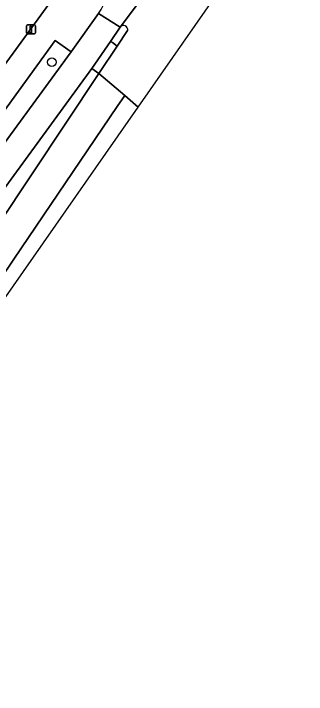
# Model space of a CAD drawing. Extents: x 159674 to 160531, y 382172 to 382904.
# Drawn here: x 160392.4 to 160425.1, y 382539.8 to 382615.6 of the extents above; entities that cross this region are included whole.
import ezdxf

# ---------------------------------------------------------------- set-up
doc = ezdxf.new("R2010")
doc.units = 0
for name, color, linetype in [('IMGEO_Berm_groen', 7, 'Continuous'), ('IMGEO_Boom', 7, 'Continuous'), ('IMGEO_Fietspad_gesloten', 7, 'Continuous'), ('IMGEO_Groenvoorziening', 7, 'Continuous'), ('IMGEO_Lichtmast', 7, 'Continuous'), ('IMGEO_Rijbaan_lokaal_gesloten', 7, 'Continuous'), ('IMGEO_Verkeerseiland_open', 7, 'Continuous'), ('IMGEO_Voetpad_open', 7, 'Continuous')]:
    doc.layers.add(name, color=color, linetype=linetype)

msp = doc.modelspace()

# ---------------------------------------------------------------- linework, layer by layer
at = {"layer": 'IMGEO_Berm_groen'}
for points in [[(160349.002, 382543.246), (160398.827, 382611.342), (160398.73, 382611.41), (160397.047, 382612.59), (160360.539, 382562.246), (160346.84, 382543.397), (160315.294, 382500), (160291.256, 382466.928), (160255.648, 382417.937), (160257.187, 382416.772), (160266.645, 382429.855), (160311.53, 382491.554)], [(160343.873, 382526.012), (160345.353, 382528.03), (160352.635, 382538.399), (160362.897, 382552.659), (160374.83, 382569.169), (160378.396, 382574.452), (160390.705, 382592.122), (160401.931, 382608.929), (160401.131, 382609.485), (160351.662, 382541.731), (160259.615, 382414.865), (160260.653, 382414.245), (160291.094, 382453.563), (160297.701, 382462.662), (160324.815, 382500)]]:
    msp.add_lwpolyline(points, close=True, dxfattribs=at)
at = {"layer": 'IMGEO_Boom'}
msp.add_circle((160396.687, 382610.198), 0.489, dxfattribs=at)
at = {"layer": 'IMGEO_Fietspad_gesloten'}
msp.add_lwpolyline([(160351.662, 382541.731), (160401.131, 382609.485), (160403.23, 382612.508), (160404.299, 382614.103), (160401.904, 382615.599), (160398.827, 382611.342), (160349.002, 382543.246), (160311.53, 382491.554), (160266.645, 382429.855), (160257.187, 382416.772), (160254.673, 382413.295), (160254.433, 382412.964), (160257.305, 382411.797), (160259.615, 382414.865)], close=True, dxfattribs=at)
at = {"layer": 'IMGEO_Groenvoorziening'}
msp.add_lwpolyline([(160343.467, 382554.933), (160344.044, 382554.45), (160341.99, 382551.571), (160346.474, 382548.259), (160399.135, 382620.521)], dxfattribs=at)
at = {"layer": 'IMGEO_Lichtmast'}
for p, q in [((160393.959, 382614.342), (160394.749, 382614.342)), ((160394.749, 382614.342), (160393.959, 382614.342)), ((160393.859, 382613.442), (160393.859, 382614.242)), ((160393.859, 382614.242), (160393.859, 382613.442)), ((160394.849, 382614.242), (160394.849, 382613.442)), ((160394.849, 382613.442), (160394.849, 382614.242)), ((160394.749, 382613.342), (160393.959, 382613.342)), ((160393.959, 382613.342), (160394.749, 382613.342))]:
    msp.add_line(p, q, dxfattribs=at)
msp.add_lwpolyline([(160394.279, 382614.217), (160394.429, 382614.217), (160394.429, 382613.467), (160394.279, 382613.467), (160394.279, 382614.217)], dxfattribs=at)
for centre, start, end in [((160393.959, 382614.242), 90, 180), ((160393.959, 382614.242), 90, 180), ((160394.749, 382614.242), 0, 90), ((160394.749, 382614.242), 360, 90), ((160393.959, 382613.442), 180, 270), ((160393.959, 382613.442), 180, 270), ((160394.749, 382613.442), 270, 0), ((160394.749, 382613.442), 270, 0)]:
    msp.add_arc(centre, 0.1, start, end, dxfattribs=at)
at = {"layer": 'IMGEO_Rijbaan_lokaal_gesloten'}
for points in [[(160401.904, 382615.599), (160404.299, 382614.103), (160416.285, 382630.052), (160414.361, 382631.767), (160412.906, 382630.307)], [(160406.309, 382605.199), (160415.161, 382617.869), (160425.058, 382627.793), (160422.817, 382629.684), (160420.117, 382631.963), (160417.475, 382629.237)], [(160416.285, 382630.052), (160404.299, 382614.103)], [(160405.138, 382613.705), (160403.984, 382611.986), (160401.931, 382608.929), (160404.808, 382606.478), (160406.309, 382605.199)], [(160338.352, 382512.2), (160363.785, 382547.168), (160368.394, 382553.547), (160375.19, 382563.12), (160381.894, 382572.757), (160386.34, 382579.205), (160392.452, 382588.267), (160403.96, 382605.241), (160404.808, 382606.478), (160401.931, 382608.929), (160390.705, 382592.122), (160378.396, 382574.452), (160374.83, 382569.169), (160362.897, 382552.659), (160352.635, 382538.399), (160345.353, 382528.03), (160343.873, 382526.012), (160324.815, 382500)]]:
    msp.add_lwpolyline(points, dxfattribs=at)
msp.add_lwpolyline([(160265.215, 382410.896), (160356.278, 382533.594), (160406.309, 382605.199), (160404.808, 382606.478), (160403.96, 382605.241), (160392.452, 382588.267), (160386.34, 382579.205), (160381.894, 382572.757), (160375.19, 382563.12), (160368.394, 382553.547), (160363.785, 382547.168), (160338.352, 382512.2), (160312.946, 382477.26), (160301.422, 382461.465), (160294.406, 382451.971), (160280.167, 382433.302), (160272.383, 382423.339), (160263.586, 382412.092)], close=True, dxfattribs=at)
for centre, radius, start, end in [((160396.769, 382619.016), 6.169, 326.35852, 46.39364), ((160404.669, 382613.799), 0.479, 348.72376, 140.51932)]:
    msp.add_arc(centre, radius, start, end, dxfattribs=at)
at = {"layer": 'IMGEO_Verkeerseiland_open'}
msp.add_lwpolyline([(160404.299, 382614.103), (160403.23, 382612.508), (160403.434, 382612.367), (160403.984, 382611.986), (160405.138, 382613.705)], dxfattribs=at)
msp.add_arc((160404.669, 382613.799), 0.479, 348.72376, 140.51932, dxfattribs=at)
at = {"layer": 'IMGEO_Voetpad_open'}
for points in [[(160401.023, 382623.483), (160399.135, 382620.521), (160346.474, 382548.259), (160344.923, 382546.056), (160311.42, 382500), (160295.603, 382478.257), (160293.955, 382476.039), (160288.608, 382468.68), (160248.967, 382414.122), (160246.396, 382412.259)], [(160397.047, 382612.59), (160398.73, 382611.41), (160398.827, 382611.342), (160401.904, 382615.599)], [(160254.433, 382412.964), (160254.673, 382413.295), (160257.187, 382416.772), (160255.648, 382417.937), (160291.256, 382466.928), (160315.294, 382500), (160346.84, 382543.397), (160360.539, 382562.246), (160397.047, 382612.59)]]:
    msp.add_lwpolyline(points, dxfattribs=at)
msp.add_lwpolyline([(160403.984, 382611.986), (160403.434, 382612.367), (160403.23, 382612.508), (160401.131, 382609.485), (160401.931, 382608.929)], close=True, dxfattribs=at)
msp.add_arc((160396.769, 382619.016), 6.169, 326.35852, 46.39364, dxfattribs=at)

doc.saveas('drawing.dxf')
